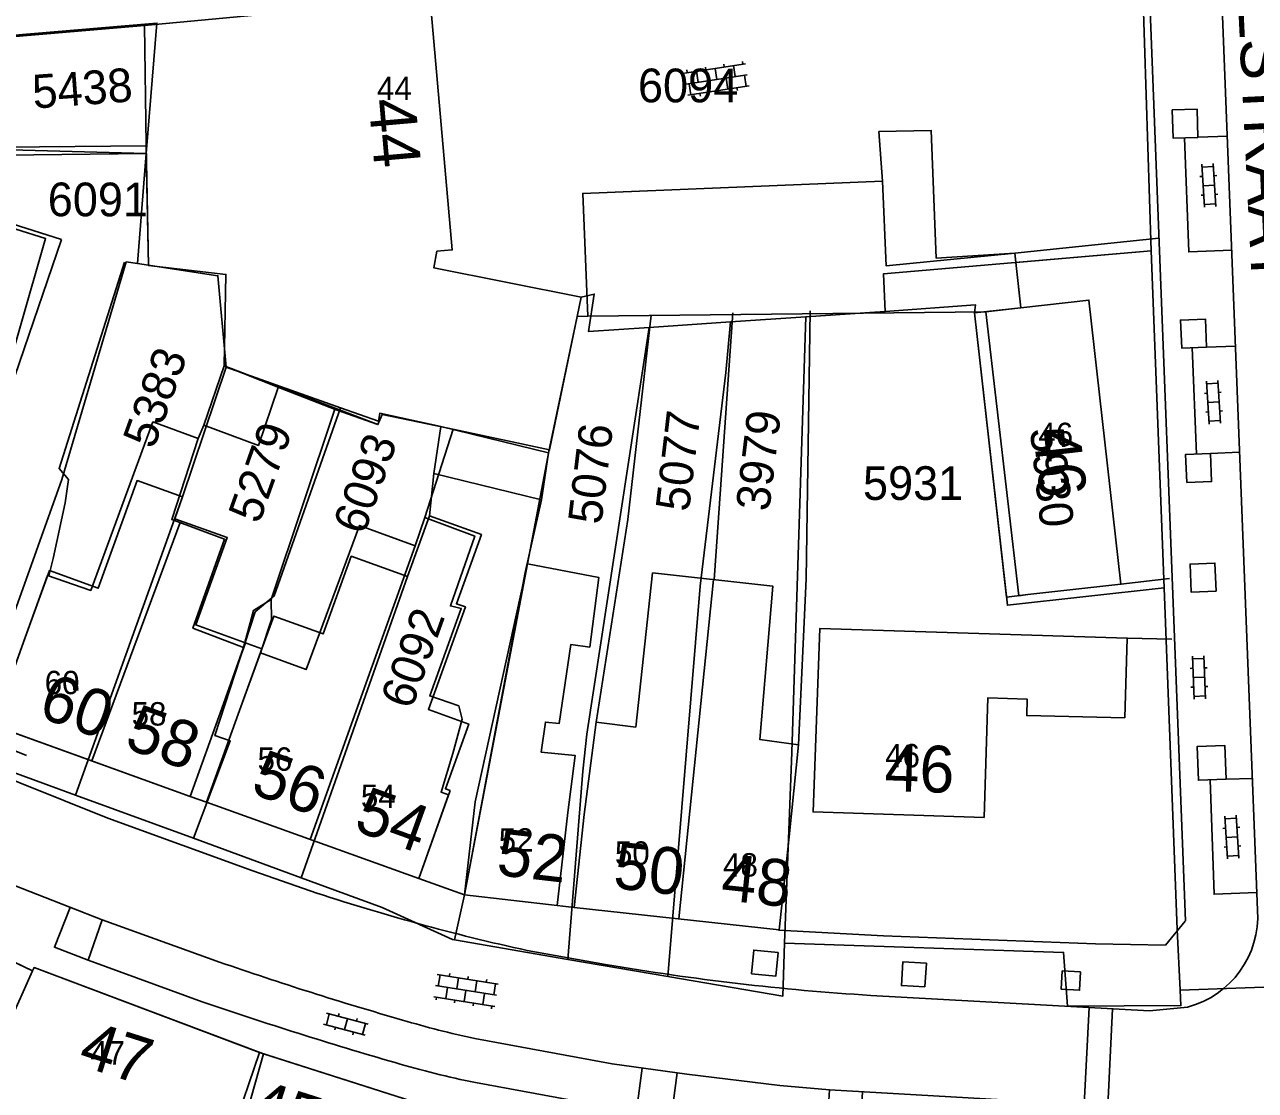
# Model space of a CAD drawing. Extents: x 148816 to 151297, y 399515 to 402500.
# Drawn here: x 150210.2 to 150275.9, y 399819.8 to 399876.7 of the extents above; entities that cross this region are included whole.
import ezdxf

# ---------------------------------------------------------------- set-up
doc = ezdxf.new("R2010")
doc.units = 0
for name, color, linetype in [('B01 Hoofdgebouw  [D] Norm', 7, 'Continuous'), ('B01 Hoofdgebouw  [T] Norm', 7, 'Continuous'), ('B01 hoofgebouw', 7, 'Continuous'), ('B02 Bijgebouw  [D] Norm', 7, 'Continuous'), ('B07 Tussenmuur  [D] Norm', 7, 'Continuous'), ('G01 perceelsgrens', 7, 'Continuous'), ('S02 Open verharding  Norm', 7, 'Continuous'), ('T04 Haag heg  [D] Gem', 7, 'Continuous'), ('V00 Kant verharding algemeen  [T] Norm', 7, 'Continuous'), ('V00 Kant verharding algemeen secundair  [T] Gem', 7, 'Continuous'), ('V06 Kant onverhard  [T] Gem', 7, 'Continuous'), ('Z01 perceelnummer', 7, 'Continuous'), ('Z02 huisnummer', 7, 'Continuous'), ('Z02 Huisnummer  [Tekst] Norm', 7, 'Continuous'), ('Z06 straatnaam', 7, 'Continuous')]:
    doc.layers.add(name, color=color, linetype=linetype)

msp = doc.modelspace()

# ---------------------------------------------------------------- linework, layer by layer
at = {"layer": 'B01 Hoofdgebouw  [D] Norm'}
msp.add_line((150261.519, 399861.379), (150240.26, 399861.14), dxfattribs=at)
for points in [[(150226.86, 399877.63), (150216.579, 399876.676), (150216.671, 399870.292), (150216.788, 399863.858), (150220.929, 399863.37), (150220.845, 399858.487), (150223.842, 399857.289), (150226.813, 399856.141), (150229.048, 399855.35), (150229.278, 399855.884), (150233.139, 399855.092), (150238.22, 399853.993), (150239.69, 399861.12)], [(150216.579, 399876.676), (150207.379, 399875.898), (150207.496, 399870.073), (150209.072, 399870.173), (150216.672, 399870.247)], [(150263.77, 399846.26), (150263.281, 399846.205), (150261.519, 399861.379), (150263.39, 399861.59)], [(150220.845, 399858.487), (150219.747, 399855.31), (150222.668, 399854.238), (150223.725, 399857.336)], [(150220.71, 399840.18), (150221.879, 399843.431), (150219.171, 399844.476), (150220.856, 399849.23), (150218.037, 399850.276), (150219.441, 399854.598), (150217.029, 399855.49), (150213.711, 399846.491), (150211.409, 399847.286), (150210.21, 399843.97)], [(150232.828, 399835.571), (150232.423, 399835.713), (150233.061, 399837.772), (150233.547, 399839.603), (150233.37, 399840.315), (150231.821, 399840.851), (150233.505, 399845.529), (150232.921, 399845.657), (150234.223, 399849.394), (150231.556, 399850.388), (150231.046, 399848.863), (150228.074, 399849.96), (150225.216, 399842.257), (150222.778, 399843.15), (150221.59, 399839.87)], [(150239.2, 399834.62), (150239.592, 399837.664), (150237.763, 399837.844), (150237.994, 399839.446), (150238.731, 399839.369), (150239.347, 399843.59), (150240.364, 399843.461), (150240.852, 399847.174), (150237.042, 399847.916), (150233.67, 399830.22)], [(150251.02, 399833.32), (150251.511, 399838.236), (150249.453, 399838.518), (150250.152, 399846.706), (150243.724, 399847.425), (150242.822, 399839.186), (150240.713, 399839.443), (150240.07, 399834.52)]]:
    msp.add_lwpolyline(points, dxfattribs=at)
msp.add_lwpolyline([(150206.526, 399866.794), (150203.791, 399857.132), (150208.338, 399855.601), (150208.541, 399855.703), (150211.301, 399865.288)], close=True, dxfattribs=at)
at = {"layer": 'B01 Hoofdgebouw  [T] Norm'}
for p, q in [((150231.84, 399878.06), (150233.02, 399864.68)), ((150256, 399868.36), (150255.816, 399871.007)), ((150239.99, 399867.7), (150256, 399868.36)), ((150240.26, 399861.14), (150239.99, 399867.7)), ((150232.2, 399864.61), (150232.04, 399863.72)), ((150233.02, 399864.68), (150232.2, 399864.61)), ((150263.07, 399864.51), (150263.39, 399861.59)), ((150232.04, 399863.72), (150239.9, 399862.16)), ((150239.9, 399862.16), (150239.69, 399861.12)), ((150263.39, 399861.59), (150267.03, 399862)), ((150267.03, 399862), (150268.74, 399846.82)), ((150239.69, 399861.12), (150240.26, 399861.14)), ((150268.74, 399846.82), (150263.77, 399846.26)), ((150252.3, 399834.65), (150252.66, 399844.46)), ((150252.66, 399844.46), (150269.08, 399843.94)), ((150208.51, 399839.27), (150210.21, 399843.97)), ((150269.08, 399843.94), (150268.95, 399839.67)), ((150261.63, 399840.74), (150261.43, 399834.36)), ((150263.74, 399840.67), (150261.63, 399840.74)), ((150263.71, 399839.8), (150263.74, 399840.67)), ((150220.71, 399840.18), (150219.02, 399835.48)), ((150219.9, 399835.17), (150221.59, 399839.87)), ((150219.02, 399835.48), (150208.51, 399839.27)), ((150268.95, 399839.67), (150263.71, 399839.8)), ((150232.828, 399835.571), (150231.23, 399831.09)), ((150231.23, 399831.09), (150219.9, 399835.17)), ((150239.2, 399834.62), (150238.63, 399829.65)), ((150261.43, 399834.36), (150252.3, 399834.65)), ((150240.07, 399834.52), (150239.53, 399829.55)), ((150250.48, 399828.35), (150251.02, 399833.32)), ((150210.6, 399826.15), (150197.78, 399832.27)), ((150238.63, 399829.65), (150233.67, 399830.22)), ((150239.53, 399829.55), (150250.48, 399828.35)), ((150210.68, 399826.33), (150210.6, 399826.15)), ((150222.72, 399821.79), (150210.68, 399826.33)), ((150231.3, 399819.05), (150222.72, 399821.79)), ((150222.72, 399821.79), (150231.3, 399819.05))]:
    msp.add_line(p, q, dxfattribs=at)
msp.add_lwpolyline([(150255.816, 399871.007), (150258.611, 399871.057), (150258.872, 399864.241), (150263.07, 399864.51)], dxfattribs=at)
at = {"layer": 'B01 hoofgebouw'}
for points in [[(150263.124, 399864.012), (150270.349, 399864.633), (150269.814, 399881.318), (150269.352, 399881.278), (150231.84, 399878.06)], [(150226.86, 399877.63), (150231.84, 399878.06), (150233.02, 399864.68), (150232.2, 399864.61), (150232.04, 399863.72), (150239.9, 399862.16), (150239.69, 399861.12), (150240.26, 399861.14), (150239.99, 399867.7), (150256, 399868.36), (150256.2, 399863.83), (150263.07, 399864.51), (150263.124, 399864.012)], [(150212.14, 399865.243), (150208.909, 399855.74), (150204.146, 399857.359), (150207.851, 399869.926), (150207.069, 399875.936), (150217.242, 399876.809), (150216.679, 399869.832), (150209.182, 399869.745), (150208.369, 399866.431), (150212.14, 399865.243)], [(150216.679, 399869.832), (150216.788, 399863.858), (150220.929, 399863.37), (150220.845, 399858.487), (150229.048, 399855.35), (150229.278, 399855.884), (150232.407, 399855.247)], [(150263.124, 399864.012), (150263.39, 399861.59), (150267.03, 399862), (150268.74, 399846.82), (150263.77, 399846.26)], [(150262.628, 399846.131), (150260.919, 399861.312), (150263.39, 399861.59)], [(150238.165, 399853.845), (150239.69, 399861.12)], [(150229.048, 399855.35), (150229.278, 399855.884)], [(150232.407, 399855.247), (150238.165, 399853.845), (150237.797, 399851.331), (150232.038, 399852.733), (150232.407, 399855.247)], [(150210.21, 399843.97), (150211.503, 399847.546), (150214.112, 399846.605), (150216.188, 399852.36), (150218.619, 399851.483), (150218.199, 399850.319), (150220.999, 399849.309), (150219.318, 399844.646), (150222.858, 399843.37), (150223.489, 399845.118), (150226.131, 399844.166), (150227.625, 399848.311), (150230.636, 399847.225), (150231.806, 399850.469), (150234.58, 399849.468), (150233.248, 399845.774), (150233.721, 399845.603), (150231.745, 399840.124), (150233.904, 399839.345), (150232.658, 399835.891), (150232.91, 399835.8)], [(150239.2, 399834.62), (150239.592, 399837.664), (150237.763, 399837.844), (150237.994, 399839.446), (150238.731, 399839.369), (150239.347, 399843.59), (150240.364, 399843.461), (150240.852, 399847.174), (150237.042, 399847.916), (150234.24, 399835.19)], [(150251.02, 399833.32), (150251.511, 399838.236), (150249.453, 399838.518), (150250.152, 399846.706), (150243.724, 399847.425), (150242.822, 399839.186), (150240.713, 399839.443), (150240.07, 399834.52)], [(150263.77, 399846.26), (150262.628, 399846.131)], [(150268.95, 399839.67), (150269.08, 399843.94), (150252.66, 399844.46), (150252.3, 399834.65), (150261.43, 399834.36), (150261.63, 399840.74), (150263.74, 399840.67), (150263.71, 399839.8), (150268.95, 399839.67)], [(150220.71, 399840.18), (150219.02, 399835.48), (150208.51, 399839.27), (150210.21, 399843.97)], [(150221.972, 399843.689), (150220.71, 399840.18)], [(150222.858, 399843.37), (150221.593, 399839.869)], [(150232.91, 399835.8), (150231.23, 399831.09), (150219.9, 399835.17), (150221.593, 399839.869)], [(150219.02, 399835.48), (150219.9, 399835.17)], [(150239.2, 399834.62), (150238.63, 399829.65), (150233.67, 399830.22), (150234.24, 399835.19)], [(150240.07, 399834.52), (150239.53, 399829.55), (150250.48, 399828.35), (150251.02, 399833.32)], [(150231.3, 399819.05), (150222.72, 399821.79), (150210.68, 399826.33), (150210.6, 399826.15), (150197.78, 399832.27)], [(150210.6, 399826.15), (150207.771, 399819.833), (150209.196, 399819.184), (150208.226, 399816.825), (150210.075, 399815.88), (150209.2, 399813.056), (150210.001, 399812.29), (150215.505, 399810.552), (150214.929, 399808.976), (150218.432, 399807.674), (150220.539, 399813.199), (150224.17, 399811.897), (150221.474, 399804.812), (150225.703, 399803.249), (150229.78, 399814.29)]]:
    msp.add_lwpolyline(points, dxfattribs=at)
at = {"layer": 'B02 Bijgebouw  [D] Norm'}
for points in [[(150238.63, 399829.65), (150239.53, 399829.55)], [(150222.72, 399821.79), (150219.834, 399813.321)]]:
    msp.add_lwpolyline(points, dxfattribs=at)
at = {"layer": 'B07 Tussenmuur  [D] Norm'}
for p, q in [((150218.49, 399850.108), (150213.765, 399837.375)), ((150218.49, 399850.108), (150213.765, 399837.375)), ((150231.046, 399848.863), (150225.434, 399833.177)), ((150231.046, 399848.863), (150225.434, 399833.177)), ((150246.969, 399847.062), (150245.119, 399828.938)), ((150246.969, 399847.062), (150245.119, 399828.938))]:
    msp.add_line(p, q, dxfattribs=at)
at = {"layer": 'G01 perceelsgrens'}
for points in [[(150269.352, 399881.278), (150269.814, 399881.318), (150270.349, 399864.633)], [(150208.153, 399876.029), (150216.816, 399876.772)], [(150217.242, 399876.809), (150216.679, 399869.832)], [(150216.679, 399869.832), (150208.093, 399870.072), (150206.786, 399864.449), (150206.219, 399864.595)], [(150216.679, 399869.832), (150216.203, 399863.954)], [(150270.349, 399864.633), (150256.055, 399863.405), (150256.14, 399861.401)], [(150270.349, 399864.633), (150271.042, 399846.619)], [(150216.203, 399863.954), (150215.61, 399864.043), (150212.173, 399852.415), (150206.911, 399837.736)], [(150220.951, 399858.412), (150220.507, 399863.306), (150216.203, 399863.954)], [(150238.165, 399853.845), (150239.69, 399861.12), (150239.9, 399862.16), (150240.611, 399862.324), (150240.304, 399860.323), (150243.541, 399860.543)], [(150256.14, 399861.401), (150260.971, 399861.756), (150260.919, 399861.312), (150262.678, 399845.692), (150271.042, 399846.619)], [(150247.889, 399860.838), (150251.908, 399861.111)], [(150251.908, 399861.111), (150251.158, 399837.838), (150250.767, 399827.628)], [(150251.908, 399861.111), (150255.601, 399861.362), (150256.14, 399861.401)], [(150243.541, 399860.543), (150240.217, 399838.802), (150240, 399836.824), (150239.193, 399826.77)], [(150243.541, 399860.543), (150247.889, 399860.838)], [(150247.889, 399860.838), (150247.637, 399858.138), (150246.268, 399846.721), (150244.53, 399825.858)], [(150220.951, 399858.412), (150218.619, 399851.483), (150212.892, 399835.547)], [(150227.049, 399856.252), (150220.951, 399858.412)], [(150227.049, 399856.252), (150223.506, 399846.189), (150222.494, 399845.341), (150220.345, 399838.726), (150221.155, 399838.457), (150219.192, 399833.242)], [(150232.407, 399855.247), (150229.151, 399855.952), (150229.079, 399855.533), (150227.049, 399856.252)], [(150232.407, 399855.247), (150232.038, 399852.733), (150231.806, 399850.469), (150230.636, 399847.225), (150224.952, 399831.134)], [(150238.165, 399853.845), (150232.407, 399855.247)], [(150233.136, 399827.805), (150233.67, 399830.22), (150236.923, 399847.452), (150237.797, 399851.331), (150238.165, 399853.845)], [(150271.042, 399846.619), (150271.745, 399828.36), (150271.907, 399825.132)], [(150212.892, 399835.547), (150206.911, 399837.736)], [(150219.192, 399833.242), (150212.892, 399835.547)], [(150224.952, 399831.134), (150219.192, 399833.242)], [(150233.136, 399827.805), (150233.026, 399827.824), (150229.283, 399829.55), (150224.952, 399831.134)], [(150239.193, 399826.77), (150233.136, 399827.805)], [(150250.767, 399827.628), (150250.688, 399824.807), (150244.53, 399825.858)], [(150271.907, 399825.132), (150271.949, 399824.301), (150265.878, 399824.264), (150265.679, 399827.143), (150250.767, 399827.628)], [(150222.944, 399821.718), (150210.68, 399826.33), (150210.6, 399826.15), (150208.552, 399827.128)], [(150244.53, 399825.858), (150239.193, 399826.77)], [(150288.768, 399825.727), (150271.907, 399825.132)], [(150222.944, 399821.718), (150220.539, 399813.199), (150218.432, 399807.674), (150215.758, 399797.516), (150215.206, 399796.926)], [(150232.694, 399818.7), (150232.27, 399818.78), (150231.3, 399819.05), (150222.944, 399821.718)]]:
    msp.add_lwpolyline(points, dxfattribs=at)
at = {"layer": 'S02 Open verharding  Norm'}
for p, q in [((150248.543, 399874.61), (150248.521, 399874.759)), ((150248.692, 399874.633), (150245.429, 399874.135)), ((150248.782, 399874.04), (150245.52, 399873.542)), ((150245.578, 399874.158), (150245.555, 399874.306)), ((150246.072, 399874.233), (150246.162, 399873.64)), ((150246.566, 399874.309), (150246.544, 399874.457)), ((150247.151, 399873.791), (150247.061, 399874.384)), ((150247.555, 399874.46), (150247.532, 399874.608)), ((150248.14, 399873.942), (150248.049, 399874.535)), ((150248.873, 399873.447), (150245.61, 399872.949)), ((150245.759, 399872.972), (150245.668, 399873.565)), ((150246.747, 399873.122), (150246.657, 399873.716)), ((150247.736, 399873.273), (150247.645, 399873.866)), ((150248.724, 399873.424), (150248.634, 399874.017)), ((150246.253, 399873.047), (150246.276, 399872.899)), ((150247.241, 399873.198), (150247.264, 399873.05)), ((150248.23, 399873.349), (150248.253, 399873.2)), ((150273.066, 399869.258), (150273.213, 399866.962)), ((150273.076, 399869.108), (150273.675, 399869.146)), ((150273.665, 399869.296), (150273.812, 399867)), ((150273.108, 399868.609), (150272.958, 399868.599)), ((150273.738, 399868.148), (150273.14, 399868.11)), ((150273.856, 399868.657), (150273.707, 399868.647)), ((150273.171, 399867.611), (150273.022, 399867.601)), ((150273.92, 399867.659), (150273.77, 399867.649)), ((150273.203, 399867.112), (150273.802, 399867.15)), ((150273.311, 399857.675), (150273.458, 399855.379)), ((150273.91, 399857.713), (150274.057, 399855.417)), ((150273.353, 399857.026), (150273.203, 399857.016)), ((150273.321, 399857.525), (150273.92, 399857.563)), ((150274.101, 399857.074), (150273.952, 399857.064)), ((150273.983, 399856.565), (150273.385, 399856.527)), ((150273.416, 399856.028), (150273.267, 399856.018)), ((150274.165, 399856.076), (150274.015, 399856.066)), ((150273.448, 399855.529), (150274.047, 399855.567)), ((150272.652, 399840.675), (150272.566, 399842.973)), ((150273.172, 399842.845), (150272.572, 399842.823)), ((150273.252, 399840.697), (150273.166, 399842.995)), ((150272.441, 399842.318), (150272.591, 399842.323)), ((150272.609, 399841.824), (150273.209, 399841.846)), ((150273.19, 399842.346), (150273.34, 399842.351)), ((150272.478, 399841.319), (150272.628, 399841.324)), ((150273.227, 399841.347), (150273.377, 399841.352)), ((150273.246, 399840.847), (150272.646, 399840.825)), ((150208.146, 399838.511), (150210.286, 399837.669)), ((150274.294, 399834.431), (150274.441, 399832.135)), ((150274.304, 399834.281), (150274.903, 399834.319)), ((150274.893, 399834.469), (150275.04, 399832.173)), ((150274.336, 399833.782), (150274.186, 399833.772)), ((150274.966, 399833.321), (150274.368, 399833.283)), ((150275.084, 399833.83), (150274.935, 399833.82)), ((150274.399, 399832.784), (150274.25, 399832.774)), ((150275.148, 399832.832), (150274.998, 399832.822)), ((150274.431, 399832.285), (150275.03, 399832.323)), ((150232.22, 399825.961), (150235.479, 399825.44)), ((150232.368, 399825.937), (150232.274, 399825.344)), ((150232.862, 399825.858), (150232.886, 399826.006)), ((150233.356, 399825.779), (150233.261, 399825.187)), ((150233.85, 399825.7), (150233.873, 399825.849)), ((150234.343, 399825.622), (150234.249, 399825.029)), ((150234.837, 399825.543), (150234.861, 399825.691)), ((150235.331, 399825.464), (150235.236, 399824.872)), ((150232.031, 399824.776), (150235.29, 399824.255)), ((150232.126, 399825.368), (150235.384, 399824.848)), ((150232.179, 399824.752), (150232.156, 399824.604)), ((150232.768, 399825.266), (150232.673, 399824.673)), ((150233.755, 399825.108), (150233.66, 399824.516)), ((150234.648, 399824.358), (150234.742, 399824.95)), ((150233.167, 399824.594), (150233.143, 399824.446)), ((150234.154, 399824.437), (150234.131, 399824.289)), ((150235.142, 399824.279), (150235.118, 399824.131)), ((150226.297, 399823.273), (150226.45, 399823.853)), ((150226.305, 399823.892), (150228.528, 399823.302)), ((150226.972, 399823.87), (150226.934, 399823.725)), ((150227.417, 399823.597), (150227.263, 399823.017)), ((150227.939, 399823.614), (150227.9, 399823.469)), ((150226.152, 399823.312), (150228.375, 399822.722)), ((150226.78, 399823.145), (150226.741, 399823)), ((150227.746, 399822.889), (150227.708, 399822.744)), ((150228.23, 399822.761), (150228.383, 399823.341))]:
    msp.add_line(p, q, dxfattribs=at)
at = {"layer": 'T04 Haag heg  [D] Gem'}
for p, q in [((150271.337, 399847.13), (150268.74, 399846.82)), ((150271.468, 399843.885), (150269.08, 399843.94))]:
    msp.add_line(p, q, dxfattribs=at)
for points in [[(150215.517, 399864.037), (150212.018, 399853.003), (150212.526, 399852.418), (150212.346, 399851.172), (150211.706, 399848.197), (150211.472, 399847.264)], [(150243.644, 399861.204), (150242.407, 399850.275), (150240.713, 399839.443)], [(150248.006, 399861.319), (150247.011, 399847.057)], [(150252.14, 399861.428), (150251.932, 399847.111), (150251.511, 399838.236)], [(150221.879, 399843.431), (150222.4, 399845.414), (150223.341, 399845.997), (150226.746, 399856.167)], [(150219.747, 399855.31), (150219.441, 399854.598)], [(150233.072, 399855.106), (150231.556, 399850.388)], [(150237.042, 399847.916), (150238.195, 399853.993)], [(150223.341, 399845.997), (150223.365, 399844.929), (150222.778, 399843.15)]]:
    msp.add_lwpolyline(points, dxfattribs=at)
at = {"layer": 'V00 Kant verharding algemeen  [T] Norm'}
for p, q in [((150263.07, 399864.51), (150270.769, 399865.314)), ((150231.23, 399831.09), (150233.67, 399830.22))]:
    msp.add_line(p, q, dxfattribs=at)
for points in [[(150273.246, 399899.138), (150273.676, 399889.94), (150276.042, 399829.402)], [(150269.965, 399880.706), (150270.173, 399880.723), (150272.182, 399828.822)], [(150272.856, 399870.698), (150272.816, 399872.198), (150271.481, 399872.161), (150271.522, 399870.662), (150272.856, 399870.698)], [(150273.314, 399859.493), (150273.25, 399860.991), (150271.921, 399860.934), (150271.986, 399859.436), (150273.314, 399859.493)], [(150214.324, 399828.878), (150209.141, 399830.905), (150203.349, 399833.244), (150191.148, 399838.429), (150184.598, 399841.472), (150179.885, 399843.749), (150176.345, 399845.608), (150168.571, 399850.157), (150164.95, 399852.483), (150161.495, 399854.826)], [(150272.256, 399852.251), (150272.197, 399853.751), (150273.526, 399853.804), (150273.586, 399852.304), (150272.256, 399852.251)], [(150273.822, 399846.446), (150273.765, 399847.946), (150272.435, 399847.895), (150272.492, 399846.396), (150273.822, 399846.446)], [(150186.342, 399846.344), (150191.083, 399844.102), (150205.115, 399838.12), (150214.63, 399834.317), (150222.367, 399831.503)], [(150274.369, 399836.399), (150274.298, 399838.198), (150272.808, 399838.138), (150272.879, 399836.34), (150274.369, 399836.399)], [(150219.02, 399835.48), (150219.9, 399835.17)], [(150225.432, 399830.427), (150222.367, 399831.503)], [(150213.568, 399826.72), (150211.773, 399827.415), (150212.609, 399829.549)], [(150214.324, 399828.878), (150213.568, 399826.72)], [(150214.324, 399828.878), (150220.595, 399826.626)], [(150272.164, 399828.813), (150271.119, 399827.529), (150267.375, 399827.6), (150256.051, 399828.028), (150250.453, 399828.335)], [(150241.211, 399826.5), (150237.031, 399827.243)], [(150250.427, 399827.14), (150250.307, 399825.876), (150249.01, 399826), (150249.131, 399827.264), (150250.427, 399827.14)], [(150258.274, 399825.295), (150258.346, 399826.558), (150257.089, 399826.629), (150257.017, 399825.367), (150258.274, 399825.295)], [(150266.584, 399826.1), (150265.603, 399826.151), (150265.552, 399825.173), (150266.532, 399825.121), (150266.584, 399826.1)], [(150272.302, 399824.219), (150270.273, 399824.012), (150255.38, 399824.844)], [(150234.236, 399822.538), (150241.563, 399821.183), (150245.552, 399820.628), (150250.527, 399820.034), (150253.165, 399819.805), (150271.99, 399818.71)], [(150243.174, 399820.959), (150242.868, 399818.678), (150244.73, 399818.415), (150245.044, 399820.699)], [(150253.165, 399819.805), (150253.033, 399817.516), (150254.803, 399817.403), (150254.94, 399819.702)]]:
    msp.add_lwpolyline(points, dxfattribs=at)
for centre, radius, start, end in [((150261.78, 399940.122), 115.56, 251.66688, 257.63321), ((150271.009, 399829.093), 5.042, 284.85459, 3.51775), ((150281.14, 400000.657), 184.262, 250.81744, 254.00577), ((150263.56, 399956.275), 131.685, 260.22886, 266.43875), ((150244.281, 399869.834), 48.351, 253.27723, 258.00988)]:
    msp.add_arc(centre, radius, start, end, dxfattribs=at)
at = {"layer": 'V00 Kant verharding algemeen secundair  [T] Gem'}
for points in [[(150266.769, 399819.014), (150267.042, 399824.192)], [(150268.292, 399824.119), (150268.04, 399818.943)]]:
    msp.add_lwpolyline(points, dxfattribs=at)
at = {"layer": 'V06 Kant onverhard  [T] Gem'}
for points in [[(150274.429, 399870.756), (150272.858, 399870.7)], [(150272.131, 399870.678), (150272.365, 399864.58), (150274.668, 399864.668)], [(150272.55, 399859.46), (150272.775, 399853.774)], [(150274.857, 399859.548), (150273.308, 399859.486)], [(150273.525, 399853.805), (150275.077, 399853.881)], [(150273.511, 399836.365), (150273.716, 399830.252), (150276.005, 399830.345)], [(150275.761, 399836.435), (150274.365, 399836.395)], [(150213.568, 399826.72), (150219.662, 399824.506)], [(150234.264, 399820.182), (150241.124, 399818.922), (150242.868, 399818.678)]]:
    msp.add_lwpolyline(points, dxfattribs=at)
for centre, radius, start, end in [((150291.399, 400033.837), 221.282, 251.08355, 253.88128), ((150244.63, 399870.909), 51.775, 253.54597, 258.45055)]:
    msp.add_arc(centre, radius, start, end, dxfattribs=at)

# ---------------------------------------------------------------- texts
at = {"layer": 'Z01 perceelnummer'}
for s, rotation, p in [('5438', 4.20874, (150210.657, 399872.233)), ('6091', 359.94242, (150211.414, 399866.483)), ('5383', 70.21416, (150217.075, 399853.987)), ('5077', 83.2969, (150245.663, 399850.652)), ('3979', 83.1595, (150249.95, 399850.674)), ('5279', 70.39666, (150222.708, 399849.987)), ('5076', 83.18924, (150240.984, 399849.969)), ('5930', 276.24547, (150263.874, 399855.103)), ('6093', 70.39666, (150228.31, 399849.393)), ('6092', 70.22943, (150230.844, 399840.065))]:
    msp.add_text(s, height=1.8, rotation=rotation, dxfattribs=at).set_placement(p)
for s, p in [('6094', (150242.942, 399872.572)), ('5931', (150254.961, 399851.322))]:
    msp.add_text(s, height=1.8, dxfattribs=at).set_placement(p)
at = {"layer": 'Z02 huisnummer'}
for s, rotation, p in [('44', 275.04917, (150228.546, 399872.698)), ('46', 276.42875, (150264.038, 399855.048)), ('60', 340.18819, (150210.816, 399839.766)), ('58', 340.18819, (150215.431, 399838.102)), ('56', 340.18819, (150222.176, 399835.676)), ('46', 358.16533, (150256.089, 399835.778)), ('54', 340.18819, (150227.68, 399833.696)), ('52', 353.45091, (150235.328, 399831.287)), ('50', 353.74207, (150241.563, 399830.583)), ('48', 353.74207, (150247.316, 399829.952)), ('47', 342.3077, (150212.951, 399821.146)), ('45', 342.3077, (150222.005, 399818.01))]:
    msp.add_text(s, height=2.5, rotation=rotation, dxfattribs=at).set_placement(p)
at = {"layer": 'Z02 Huisnummer  [Tekst] Norm'}
for s, p in [('44', (150229, 399872.695)), ('46', (150264.328, 399854.201)), ('60', (150211.25, 399840.94)), ('58', (150215.895, 399839.265)), ('56', (150222.62, 399836.85)), ('46', (150256.145, 399837.03)), ('54', (150228.14, 399834.86)), ('52', (150235.505, 399832.525)), ('50', (150241.71, 399831.825)), ('48', (150247.49, 399831.195)), ('47', (150213.679, 399821.151))]:
    msp.add_text(s, height=1.25, dxfattribs=at).set_placement(p)
at = {"layer": 'Z06 straatnaam'}
msp.add_text('ONS DOELSTRAAT', height=2.5, rotation=272.80805, dxfattribs=at).set_placement((150274.243, 399893.198))

doc.saveas('drawing.dxf')
